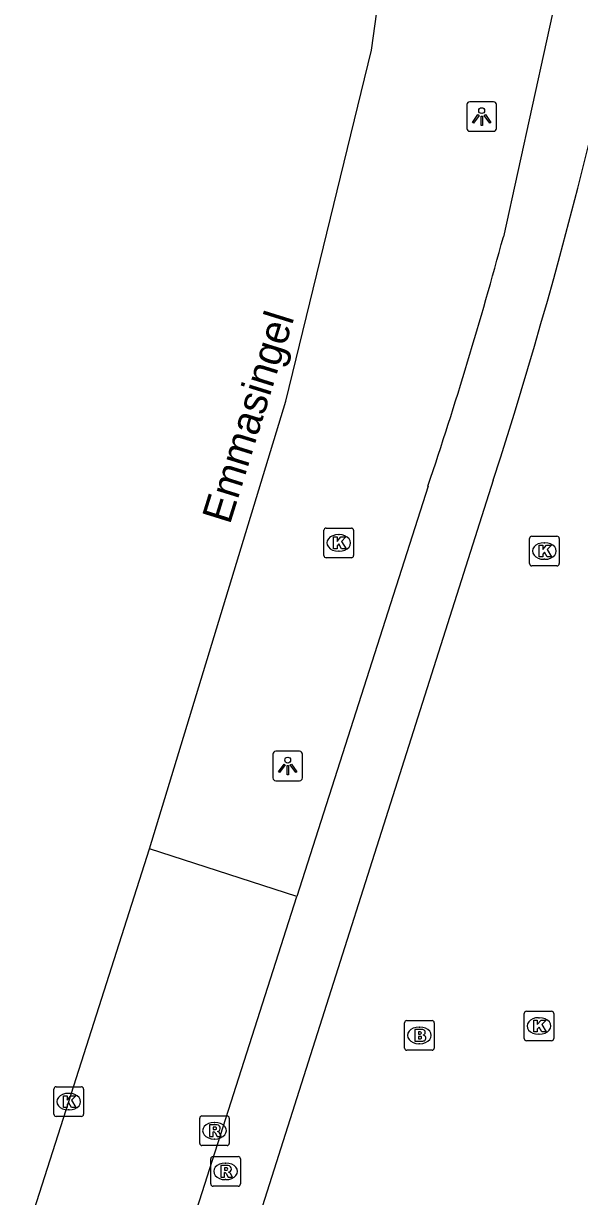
# Model space of a CAD drawing. Extents: x 161087 to 161922, y 382574 to 383873.
# Drawn here: x 161142.01 to 161160.8, y 383491.82 to 383531.45 of the extents above; entities that cross this region are included whole.
import ezdxf

# ---------------------------------------------------------------- set-up
doc = ezdxf.new("R2010")
doc.units = 0
for name, color, linetype in [('IMGEO_Brandkraan', 7, 'Continuous'), ('IMGEO_Fietspad_gesloten', 7, 'Continuous'), ('IMGEO_Kolk', 7, 'Continuous'), ('IMGEO_Lichtpunt', 7, 'Continuous'), ('IMGEO_Openbare_ruimte_label', 7, 'Continuous'), ('IMGEO_Rijbaan_lokaal_gesloten', 7, 'Continuous'), ('IMGEO_Rioolput', 7, 'Continuous'), ('IMGEO_Voetpad_open', 7, 'Continuous')]:
    doc.layers.add(name, color=color, linetype=linetype)

msp = doc.modelspace()

# ---------------------------------------------------------------- linework, layer by layer
at = {"layer": 'IMGEO_Brandkraan'}
for p, q in [((161154.891, 383496.84), (161154.891, 383497.692)), ((161154.966, 383497.766), (161155.818, 383497.766)), ((161155.379, 383497.546), (161155.404, 383497.546)), ((161155.892, 383497.692), (161155.892, 383496.84)), ((161155.818, 383496.766), (161154.966, 383496.766)), ((161155.402, 383496.986), (161155.377, 383496.986))]:
    msp.add_line(p, q, dxfattribs=at)
for points in [[(161154.891, 383496.84), (161154.891, 383497.692)], [(161154.966, 383497.766), (161155.818, 383497.766)], [(161155.892, 383497.692), (161155.892, 383496.84)], [(161155.239, 383497.466), (161155.239, 383497.066), (161155.452, 383497.066)], [(161155.47, 383497.466), (161155.239, 383497.466)], [(161155.418, 383497.385), (161155.364, 383497.385), (161155.364, 383497.309)], [(161155.364, 383497.309), (161155.417, 383497.309)], [(161155.426, 383497.233), (161155.364, 383497.233), (161155.364, 383497.152)], [(161155.364, 383497.152), (161155.426, 383497.152)], [(161155.818, 383496.766), (161154.966, 383496.766)]]:
    msp.add_lwpolyline(points, dxfattribs=at)
for centre, radius, start, end in [((161154.968, 383497.69), 0.0765, 91.552, 178.448), ((161154.968, 383497.69), 0.0765, 91.552, 178.448), ((161155.816, 383497.69), 0.0765, 1.552, 88.448), ((161155.816, 383497.69), 0.0765, 1.552, 88.448), ((161155.419, 383497.347), 0.0379, 267.8285, 90.9355), ((161155.427, 383497.192), 0.0404, 269.8759, 90.5077), ((161155.474, 383497.321), 0.145, 59.4692, 91.5367), ((161155.499, 383497.368), 0.0922, 285.5137, 58.1501), ((161155.504, 383497.176), 0.105, 301.3115, 78.989), ((161154.968, 383496.842), 0.0765, 181.552, 268.448), ((161154.968, 383496.842), 0.0765, 181.552, 268.448), ((161155.458, 383497.317), 0.251, 268.6676, 293.5347), ((161155.816, 383496.842), 0.0765, 271.552, 358.448), ((161155.816, 383496.842), 0.0765, 271.552, 358.448)]:
    msp.add_arc(centre, radius, start, end, dxfattribs=at)
for centre, major_axis, ratio, start_param, end_param in [((161155.378, 383497.266), (-0.387, 0.002), 0.722429, 4.712389, 7.853982), ((161155.403, 383497.266), (-0.39, 0.002), 0.717154, 1.570796, 4.712389)]:
    msp.add_ellipse(centre, major_axis=major_axis, ratio=ratio, start_param=start_param, end_param=end_param, dxfattribs=at)
at = {"layer": 'IMGEO_Fietspad_gesloten'}
for points in [[(161160.172, 383533.085), (161158.23, 383524.25)], [(161157.889, 383516.023), (161148.54, 383486.658)], [(161155.682, 383515.827), (161151.246, 383501.964)], [(161146.975, 383488.617), (161151.246, 383501.964)]]:
    msp.add_lwpolyline(points, dxfattribs=at)
for centre, radius, start, end in [((160997.396, 383567.827), 168.646, 342.11087, 350.69821), ((161015.873, 383562.717), 147.462, 341.45932, 344.87902)]:
    msp.add_arc(centre, radius, start, end, dxfattribs=at)
at = {"layer": 'IMGEO_Kolk'}
for p, q in [((161152.166, 383513.48), (161152.166, 383514.332)), ((161152.241, 383514.406), (161153.093, 383514.406)), ((161152.654, 383514.186), (161152.679, 383514.186)), ((161153.167, 383514.332), (161153.167, 383513.48)), ((161159.114, 383513.204), (161159.114, 383514.056)), ((161159.189, 383514.13), (161160.041, 383514.13)), ((161159.602, 383513.91), (161159.627, 383513.91)), ((161160.115, 383514.056), (161160.115, 383513.204)), ((161153.093, 383513.406), (161152.241, 383513.406)), ((161152.677, 383513.626), (161152.652, 383513.626)), ((161159.625, 383513.35), (161159.6, 383513.35)), ((161160.041, 383513.13), (161159.189, 383513.13)), ((161158.932, 383497.158), (161158.932, 383498.01)), ((161159.007, 383498.084), (161159.859, 383498.084)), ((161159.933, 383498.01), (161159.933, 383497.158)), ((161159.42, 383497.864), (161159.445, 383497.864)), ((161159.443, 383497.304), (161159.418, 383497.304)), ((161159.859, 383497.084), (161159.007, 383497.084)), ((161143.114, 383495.529), (161143.966, 383495.529)), ((161143.039, 383494.603), (161143.039, 383495.455)), ((161143.527, 383495.309), (161143.552, 383495.309)), ((161144.04, 383495.455), (161144.04, 383494.603)), ((161143.55, 383494.749), (161143.525, 383494.749)), ((161143.966, 383494.529), (161143.114, 383494.529))]:
    msp.add_line(p, q, dxfattribs=at)
for points in [[(161152.166, 383513.48), (161152.166, 383514.332)], [(161152.241, 383514.406), (161153.093, 383514.406)], [(161153.167, 383514.332), (161153.167, 383513.48)], [(161152.487, 383514.106), (161152.61, 383514.106), (161152.61, 383513.955), (161152.74, 383514.106), (161152.904, 383514.106), (161152.758, 383513.955), (161152.911, 383513.706), (161152.759, 383513.706), (161152.674, 383513.87), (161152.61, 383513.803), (161152.61, 383513.706), (161152.487, 383513.706), (161152.487, 383514.106)], [(161159.114, 383513.204), (161159.114, 383514.056)], [(161159.189, 383514.13), (161160.041, 383514.13)], [(161159.435, 383513.83), (161159.558, 383513.83), (161159.558, 383513.679), (161159.688, 383513.83), (161159.852, 383513.83), (161159.706, 383513.679), (161159.859, 383513.43), (161159.707, 383513.43), (161159.622, 383513.594), (161159.558, 383513.527), (161159.558, 383513.43), (161159.435, 383513.43), (161159.435, 383513.83)], [(161160.115, 383514.056), (161160.115, 383513.204)], [(161153.093, 383513.406), (161152.241, 383513.406)], [(161160.041, 383513.13), (161159.189, 383513.13)], [(161158.932, 383497.158), (161158.932, 383498.01)], [(161159.007, 383498.084), (161159.859, 383498.084)], [(161159.933, 383498.01), (161159.933, 383497.158)], [(161159.253, 383497.784), (161159.376, 383497.784), (161159.376, 383497.633), (161159.506, 383497.784), (161159.67, 383497.784), (161159.524, 383497.633), (161159.677, 383497.384), (161159.525, 383497.384), (161159.44, 383497.548), (161159.376, 383497.481), (161159.376, 383497.384), (161159.253, 383497.384), (161159.253, 383497.784)], [(161159.859, 383497.084), (161159.007, 383497.084)], [(161143.114, 383495.529), (161143.966, 383495.529)], [(161143.039, 383494.603), (161143.039, 383495.455)], [(161143.36, 383495.229), (161143.483, 383495.229), (161143.483, 383495.078), (161143.613, 383495.229), (161143.777, 383495.229), (161143.631, 383495.078), (161143.784, 383494.829), (161143.632, 383494.829), (161143.547, 383494.993), (161143.483, 383494.926), (161143.483, 383494.829), (161143.36, 383494.829), (161143.36, 383495.229)], [(161144.04, 383495.455), (161144.04, 383494.603)], [(161143.966, 383494.529), (161143.114, 383494.529)]]:
    msp.add_lwpolyline(points, dxfattribs=at)
for centre, start, end in [((161152.243, 383514.33), 91.552, 178.448), ((161152.243, 383514.33), 91.552, 178.448), ((161153.091, 383514.33), 1.552, 88.448), ((161153.091, 383514.33), 1.552, 88.448), ((161159.191, 383514.054), 91.552, 178.448), ((161159.191, 383514.054), 91.552, 178.448), ((161160.039, 383514.054), 1.552, 88.448), ((161160.039, 383514.054), 1.552, 88.448), ((161152.243, 383513.482), 181.552, 268.448), ((161152.243, 383513.482), 181.552, 268.448), ((161153.091, 383513.482), 271.552, 358.448), ((161153.091, 383513.482), 271.552, 358.448), ((161159.191, 383513.206), 181.552, 268.448), ((161159.191, 383513.206), 181.552, 268.448), ((161160.039, 383513.206), 271.552, 358.448), ((161160.039, 383513.206), 271.552, 358.448), ((161159.009, 383498.008), 91.552, 178.448), ((161159.009, 383498.008), 91.552, 178.448), ((161159.857, 383498.008), 1.552, 88.448), ((161159.857, 383498.008), 1.552, 88.448), ((161159.009, 383497.16), 181.552, 268.448), ((161159.009, 383497.16), 181.552, 268.448), ((161159.857, 383497.16), 271.552, 358.448), ((161159.857, 383497.16), 271.552, 358.448), ((161143.116, 383495.453), 91.552, 178.448), ((161143.116, 383495.453), 91.552, 178.448), ((161143.964, 383495.453), 1.552, 88.448), ((161143.964, 383495.453), 1.552, 88.448), ((161143.116, 383494.605), 181.552, 268.448), ((161143.116, 383494.605), 181.552, 268.448), ((161143.964, 383494.605), 271.552, 358.448), ((161143.964, 383494.605), 271.552, 358.448)]:
    msp.add_arc(centre, 0.0765, start, end, dxfattribs=at)
for centre, major_axis, ratio, start_param, end_param in [((161152.653, 383513.906), (-0.387, 0.002), 0.722429, 4.712389, 7.853982), ((161152.678, 383513.906), (-0.39, 0.002), 0.717154, 1.570796, 4.712389), ((161159.601, 383513.63), (-0.387, 0.002), 0.722429, 4.712389, 7.853982), ((161159.626, 383513.63), (-0.39, 0.002), 0.717154, 1.570796, 4.712389), ((161159.419, 383497.584), (-0.387, 0.002), 0.722429, 4.712389, 7.853982), ((161159.444, 383497.584), (-0.39, 0.002), 0.717154, 1.570796, 4.712389), ((161143.526, 383495.029), (-0.387, 0.002), 0.722429, 4.712389, 7.853982), ((161143.551, 383495.029), (-0.39, 0.002), 0.717154, 1.570796, 4.712389)]:
    msp.add_ellipse(centre, major_axis=major_axis, ratio=ratio, start_param=start_param, end_param=end_param, dxfattribs=at)
at = {"layer": 'IMGEO_Lichtpunt'}
for p, q in [((161157.899, 383528.807), (161157.091, 383528.807)), ((161157.899, 383528.807), (161157.091, 383528.807)), ((161156.997, 383528.712), (161156.997, 383527.905)), ((161156.997, 383528.712), (161156.997, 383527.905)), ((161157.993, 383527.905), (161157.993, 383528.712)), ((161157.993, 383527.905), (161157.993, 383528.712)), ((161157.091, 383527.811), (161157.899, 383527.811)), ((161157.091, 383527.811), (161157.899, 383527.811)), ((161150.442, 383506.77), (161150.442, 383505.963)), ((161150.442, 383506.77), (161150.442, 383505.963)), ((161151.344, 383506.865), (161150.536, 383506.865)), ((161151.344, 383506.865), (161150.536, 383506.865)), ((161151.438, 383505.963), (161151.438, 383506.77)), ((161151.438, 383505.963), (161151.438, 383506.77)), ((161150.536, 383505.869), (161151.344, 383505.869)), ((161150.536, 383505.869), (161151.344, 383505.869))]:
    msp.add_line(p, q, dxfattribs=at)
for points in [[(161157.371, 383528.376), (161157.41, 383528.348), (161157.222, 383528.086), (161157.184, 383528.113), (161157.371, 383528.376)], [(161157.473, 383528.328), (161157.52, 383528.328), (161157.52, 383528.006), (161157.473, 383528.006), (161157.473, 383528.328)], [(161157.583, 383528.348), (161157.621, 383528.375), (161157.808, 383528.113), (161157.769, 383528.085), (161157.583, 383528.348)], [(161150.816, 383506.434), (161150.855, 383506.406), (161150.667, 383506.144), (161150.629, 383506.171), (161150.816, 383506.434)], [(161150.918, 383506.386), (161150.965, 383506.386), (161150.965, 383506.064), (161150.918, 383506.064), (161150.918, 383506.386)], [(161151.028, 383506.406), (161151.066, 383506.433), (161151.253, 383506.171), (161151.214, 383506.143), (161151.028, 383506.406)]]:
    msp.add_lwpolyline(points, dxfattribs=at)
for centre in [(161157.496, 383528.51), (161150.941, 383506.568)]:
    msp.add_circle(centre, 0.0994, dxfattribs=at)
for centre, start, end in [((161157.091, 383528.712), 90, 180), ((161157.091, 383528.712), 90, 180), ((161157.899, 383528.712), 0, 90), ((161157.899, 383528.712), 0, 90), ((161157.091, 383527.905), 180, 270), ((161157.091, 383527.905), 180, 270), ((161157.899, 383527.905), 270, 0), ((161157.899, 383527.905), 270, 360), ((161150.536, 383506.77), 90, 180), ((161150.536, 383506.77), 90, 180), ((161151.344, 383506.77), 0, 90), ((161151.344, 383506.77), 0, 90), ((161150.536, 383505.963), 180, 270), ((161150.536, 383505.963), 180, 270), ((161151.344, 383505.963), 270, 0), ((161151.344, 383505.963), 270, 360)]:
    msp.add_arc(centre, 0.0946, start, end, dxfattribs=at)
at = {"layer": 'IMGEO_Rijbaan_lokaal_gesloten'}
for points in [[(161146.275, 383503.57), (161150.872, 383518.693), (161153.776, 383530.549), (161155.706, 383544.494), (161156.858, 383552.86), (161157.033, 383554.099)], [(161142.01, 383490.252), (161143.54, 383495.029), (161146.275, 383503.57)]]:
    msp.add_lwpolyline(points, dxfattribs=at)
at = {"layer": 'IMGEO_Rioolput'}
for p, q in [((161147.966, 383493.619), (161147.966, 383494.471)), ((161148.041, 383494.545), (161148.893, 383494.545)), ((161148.454, 383494.325), (161148.479, 383494.325)), ((161148.967, 383494.471), (161148.967, 383493.619)), ((161148.893, 383493.545), (161148.041, 383493.545)), ((161148.477, 383493.765), (161148.452, 383493.765)), ((161148.416, 383493.172), (161149.268, 383493.172)), ((161148.341, 383492.246), (161148.341, 383493.098)), ((161148.829, 383492.952), (161148.854, 383492.952)), ((161149.342, 383493.098), (161149.342, 383492.246)), ((161148.852, 383492.392), (161148.827, 383492.392)), ((161149.268, 383492.172), (161148.416, 383492.172))]:
    msp.add_line(p, q, dxfattribs=at)
for points in [[(161147.966, 383493.619), (161147.966, 383494.471)], [(161148.041, 383494.545), (161148.893, 383494.545)], [(161148.967, 383494.471), (161148.967, 383493.619)], [(161148.555, 383494.243), (161148.303, 383494.245), (161148.303, 383493.845)], [(161148.303, 383493.845), (161148.427, 383493.845), (161148.427, 383494.007), (161148.438, 383494.007)], [(161148.481, 383494.164), (161148.427, 383494.164), (161148.427, 383494.083)], [(161148.427, 383494.083), (161148.479, 383494.083)], [(161148.485, 383493.978), (161148.556, 383493.845), (161148.696, 383493.845), (161148.631, 383493.971)], [(161148.893, 383493.545), (161148.041, 383493.545)], [(161148.416, 383493.172), (161149.268, 383493.172)], [(161148.341, 383492.246), (161148.341, 383493.098)], [(161148.93, 383492.87), (161148.678, 383492.872), (161148.678, 383492.472)], [(161148.856, 383492.791), (161148.802, 383492.791), (161148.802, 383492.71)], [(161149.342, 383493.098), (161149.342, 383492.246)], [(161148.678, 383492.472), (161148.802, 383492.472), (161148.802, 383492.634), (161148.813, 383492.634)], [(161148.802, 383492.71), (161148.854, 383492.71)], [(161148.86, 383492.605), (161148.931, 383492.472), (161149.071, 383492.472), (161149.006, 383492.598)], [(161149.268, 383492.172), (161148.416, 383492.172)]]:
    msp.add_lwpolyline(points, dxfattribs=at)
for centre, radius, start, end in [((161148.043, 383494.469), 0.0765, 91.552, 178.448), ((161148.043, 383494.469), 0.0765, 91.552, 178.448), ((161148.891, 383494.469), 0.0765, 1.552, 88.448), ((161148.891, 383494.469), 0.0765, 1.552, 88.448), ((161148.437, 383493.954), 0.0533, 26.0293, 88.6989), ((161148.463, 383494.272), 0.19, 274.7715, 282.9687), ((161148.487, 383494.068), 0.0964, 77.0061, 93.1865), ((161148.501, 383494.125), 0.0378, 276.6634, 79.6772), ((161148.554, 383494.133), 0.109, 350.3612, 89.416), ((161148.552, 383494.133), 0.112, 277.5842, 350.9817), ((161148.536, 383493.918), 0.108, 29.5134, 73.7905), ((161148.043, 383493.621), 0.0765, 181.552, 268.448), ((161148.043, 383493.621), 0.0765, 181.552, 268.448), ((161148.891, 383493.621), 0.0765, 271.552, 358.448), ((161148.891, 383493.621), 0.0765, 271.552, 358.448), ((161148.418, 383493.096), 0.0765, 91.552, 178.448), ((161148.418, 383493.096), 0.0765, 91.552, 178.448), ((161149.266, 383493.096), 0.0765, 1.552, 88.448), ((161149.266, 383493.096), 0.0765, 1.552, 88.448), ((161148.862, 383492.695), 0.0964, 77.0061, 93.1865), ((161148.876, 383492.752), 0.0378, 276.6634, 79.6772), ((161148.929, 383492.76), 0.109, 350.3612, 89.416), ((161148.927, 383492.76), 0.112, 277.5842, 350.9817), ((161148.812, 383492.581), 0.0533, 26.0293, 88.6989), ((161148.838, 383492.899), 0.19, 274.7715, 282.9687), ((161148.911, 383492.545), 0.108, 29.5134, 73.7905), ((161148.418, 383492.248), 0.0765, 181.552, 268.448), ((161148.418, 383492.248), 0.0765, 181.552, 268.448), ((161149.266, 383492.248), 0.0765, 271.552, 358.448), ((161149.266, 383492.248), 0.0765, 271.552, 358.448)]:
    msp.add_arc(centre, radius, start, end, dxfattribs=at)
for centre, major_axis, ratio, start_param, end_param in [((161148.453, 383494.045), (-0.387, 0.002), 0.722429, 4.712389, 7.853982), ((161148.478, 383494.045), (-0.39, 0.002), 0.717154, 1.570796, 4.712389), ((161148.828, 383492.672), (-0.387, 0.002), 0.722429, 4.712389, 7.853982), ((161148.853, 383492.672), (-0.39, 0.002), 0.717154, 1.570796, 4.712389)]:
    msp.add_ellipse(centre, major_axis=major_axis, ratio=ratio, start_param=start_param, end_param=end_param, dxfattribs=at)
at = {"layer": 'IMGEO_Voetpad_open'}
msp.add_lwpolyline([(161151.246, 383501.964), (161146.275, 383503.57)], dxfattribs=at)

# ---------------------------------------------------------------- texts
at = {"layer": 'IMGEO_Openbare_ruimte_label'}
msp.add_text('Emmasingel', height=1, rotation=72.7246, dxfattribs=at).set_placement((161148.985, 383514.5))

doc.saveas('drawing.dxf')
